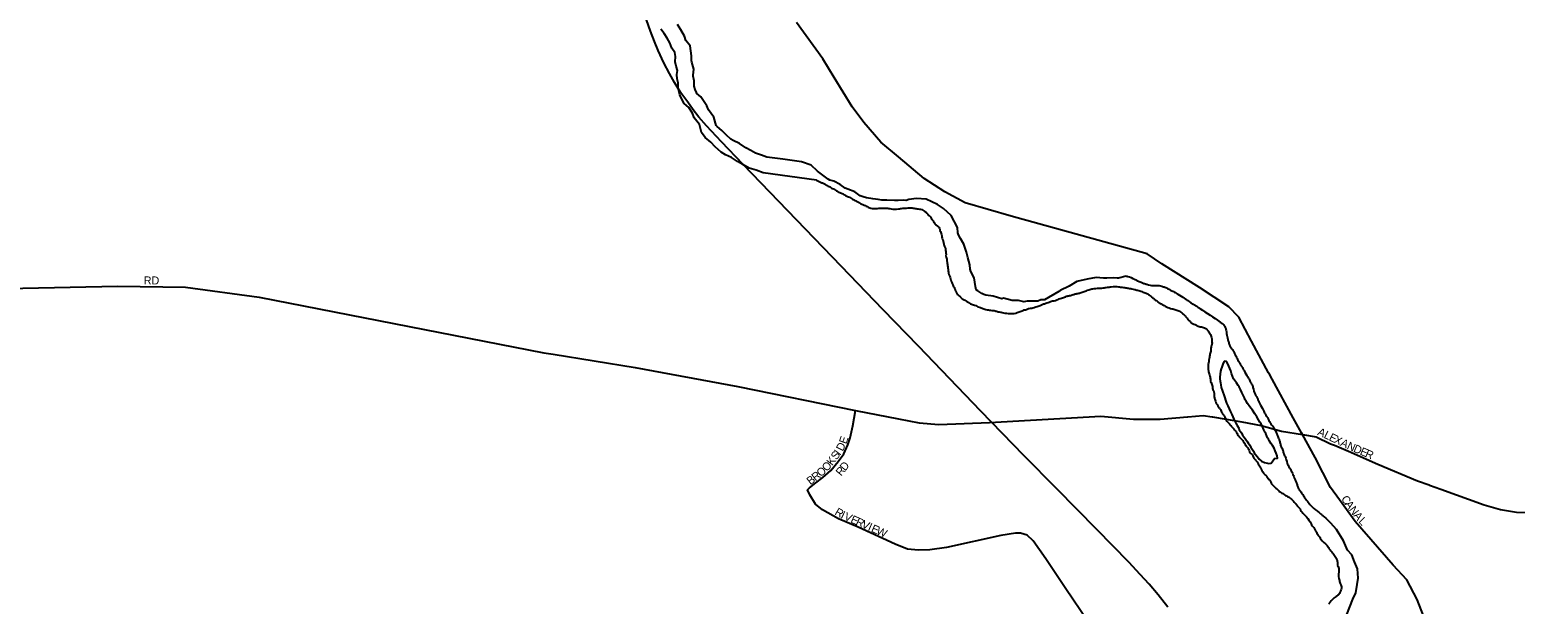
# Model space of a CAD drawing. Extents: x -561 to 1170, y 0 to 846.
# Drawn here: x 292.2 to 317.26, y 148.85 to 158.55 of the extents above; entities that cross this region are included whole.
import ezdxf

# ---------------------------------------------------------------- set-up
doc = ezdxf.new("R2010")
doc.units = 0
for name, color, linetype in [('GM_X_City_Street', 7, 'Continuous'), ('GM_X_City_Street_Text', 7, 'Continuous'), ('GM_X_Major_River', 7, 'Continuous'), ('GM_X_Rail_Line', 7, 'Continuous')]:
    doc.layers.add(name, color=color, linetype=linetype)

msp = doc.modelspace()

# ---------------------------------------------------------------- linework, layer by layer
at = {"layer": 'GM_X_City_Street'}
for points in [[(313.099, 152.758), (312.81, 153.289), (312.599, 153.695), (312.426, 153.868), (311.934, 154.197), (311.297, 154.597), (311.048, 154.764), (308.758, 155.399), (307.98, 155.625), (307.634, 155.809), (307.288, 156.036), (306.856, 156.403), (306.558, 156.646), (306.272, 156.982), (306.072, 157.247), (305.769, 157.739), (305.579, 158.053), (305.136, 158.669)], [(285.952, 154.054), (293.681, 154.22), (294.827, 154.204), (296.066, 154.034), (300.873, 153.094), (301.028, 153.069)], [(301.028, 153.069), (302.411, 152.847), (304.142, 152.524), (306.132, 152.118), (306.857, 151.981), (307.205, 151.913), (307.534, 151.885), (308.389, 151.92), (310.27, 152.022), (310.818, 151.971), (311.27, 151.971), (311.731, 152.013), (311.735, 152.013)], [(313.514, 151.997), (313.157, 152.651), (313.101, 152.753), (313.099, 152.758)], [(305.352, 150.706), (305.317, 150.781), (305.351, 150.816), (305.46, 150.899), (305.581, 150.988), (305.715, 151.109), (305.836, 151.259), (305.933, 151.391), (306, 151.542), (306.041, 151.658), (306.085, 151.859), (306.132, 152.118)], [(311.735, 152.013), (311.996, 152.037), (312.149, 152.012), (312.154, 152.011)], [(312.154, 152.011), (312.65, 151.93), (312.973, 151.865), (313.318, 151.772), (313.67, 151.713), (313.903, 151.677), (314.146, 151.558), (314.212, 151.532)], [(313.653, 151.743), (313.516, 151.994), (313.514, 151.997)], [(314.293, 150.614), (314.142, 150.822), (313.882, 151.325), (313.67, 151.713), (313.653, 151.743)], [(314.212, 151.532), (314.212, 151.532), (314.449, 151.434), (314.94, 151.213), (315.61, 150.933), (315.808, 150.863)], [(315.808, 150.863), (315.814, 150.86), (316.005, 150.793), (316.734, 150.529), (317.01, 150.448), (317.28, 150.405), (317.528, 150.4), (318.047, 150.477), (318.711, 150.646), (319.175, 150.815), (319.547, 150.929), (320.001, 151.027), (320.26, 151.088), (320.46, 151.137), (320.724, 151.121), (321.005, 151.1), (321.383, 151.079), (321.756, 151.047), (322.172, 150.993), (322.544, 150.924), (322.922, 150.876), (323.4, 150.771), (323.4, 150.771)], [(310.041, 148.571), (309.677, 149.109), (309.339, 149.618), (309.128, 149.919), (309.028, 150.015), (308.916, 150.049), (308.827, 150.049), (308.584, 150.008), (307.667, 149.809), (307.383, 149.768), (307.192, 149.762), (307.007, 149.782), (306.798, 149.861), (306.176, 150.148), (305.844, 150.292), (305.571, 150.442), (305.454, 150.538), (305.357, 150.695), (305.352, 150.706)], [(315.715, 148.637), (315.714, 148.639), (315.71, 148.653), (315.607, 148.929), (315.429, 149.259), (315.202, 149.508), (314.558, 150.248), (314.295, 150.611), (314.293, 150.614)]]:
    msp.add_lwpolyline(points, dxfattribs=at)
at = {"layer": 'GM_X_Major_River'}
for points in [[(305.47, 156.009), (304.57, 156.132), (304.456, 156.175), (304.337, 156.212), (304.228, 156.271), (304.136, 156.324), (304.039, 156.389), (303.936, 156.437), (303.865, 156.48), (303.762, 156.571), (303.691, 156.646), (303.594, 156.727), (303.534, 156.813), (303.495, 156.948), (303.408, 157.062), (303.38, 157.137), (303.315, 157.234), (303.239, 157.299), (303.201, 157.374), (303.168, 157.45), (303.14, 157.558), (303.139, 157.65), (303.123, 157.72), (303.117, 157.79), (303.127, 157.861), (303.105, 157.931), (303.089, 158.007), (303.093, 158.093), (303.082, 158.164), (303.028, 158.234), (302.995, 158.325), (302.951, 158.406), (302.902, 158.482), (302.847, 158.557)], [(304.906, 156.359), (304.636, 156.396), (304.544, 156.43), (304.443, 156.462), (304.361, 156.506), (304.279, 156.554), (304.171, 156.625), (304.064, 156.675), (304.026, 156.698), (303.951, 156.765), (303.877, 156.844), (303.794, 156.912), (303.781, 156.931), (303.741, 157.072), (303.647, 157.193), (303.623, 157.261), (303.518, 157.416), (303.455, 157.469), (303.445, 157.489), (303.424, 157.538), (303.41, 157.593), (303.409, 157.682), (303.39, 157.763), (303.389, 157.782), (303.404, 157.883), (303.367, 158.001), (303.36, 158.029), (303.365, 158.107), (303.338, 158.275), (303.267, 158.365), (303.242, 158.436), (303.183, 158.544), (303.125, 158.635)], [(305.218, 156.316), (304.906, 156.359)], [(305.668, 156.025), (305.489, 156.158), (305.384, 156.26), (305.218, 156.316), (305.218, 156.316)], [(310.695, 154.387), (310.568, 154.356), (310.544, 154.351), (310.475, 154.359), (310.368, 154.352), (310.315, 154.351), (310.192, 154.364), (310.037, 154.334), (309.862, 154.296), (309.732, 154.219), (309.583, 154.147), (309.56, 154.126), (309.319, 153.989), (309.256, 153.988), (309.208, 153.966), (309.024, 153.965), (308.968, 153.952), (308.881, 153.975), (308.775, 153.975), (308.626, 154.018), (308.598, 154.005), (308.452, 154.047), (308.329, 154.068), (308.293, 154.079), (308.26, 154.094), (308.193, 154.139), (308.166, 154.158), (308.153, 154.215), (308.131, 154.361), (308.078, 154.465), (308.066, 154.506), (308.06, 154.58), (308.026, 154.7), (308.002, 154.793), (307.957, 154.925), (307.902, 155.021), (307.869, 155.082), (307.856, 155.116), (307.849, 155.209), (307.741, 155.413), (307.616, 155.527), (307.512, 155.598), (307.321, 155.688), (307.16, 155.698), (307.032, 155.679), (306.987, 155.664), (306.941, 155.67), (306.847, 155.663), (306.787, 155.662), (306.659, 155.667), (306.572, 155.671), (306.51, 155.68), (306.42, 155.69), (306.315, 155.707), (306.258, 155.725), (306.208, 155.745), (306.116, 155.813), (306.001, 155.853), (305.957, 155.875), (305.873, 155.932), (305.766, 155.989), (305.696, 156.01), (305.668, 156.025)], [(312.289, 152.785), (312.274, 152.681), (312.275, 152.654), (312.281, 152.616), (312.286, 152.584), (312.292, 152.551), (312.298, 152.508), (312.315, 152.465), (312.326, 152.427), (312.343, 152.384), (312.388, 152.244), (312.41, 152.2), (312.433, 152.147), (312.455, 152.098), (312.477, 152.055), (312.494, 152.012), (312.511, 151.974), (312.527, 151.942), (312.544, 151.904), (312.566, 151.866), (312.594, 151.823), (312.605, 151.796), (312.622, 151.769), (312.644, 151.743), (312.66, 151.705), (312.688, 151.667), (312.715, 151.63), (312.743, 151.592), (312.76, 151.565), (312.776, 151.538), (312.798, 151.501), (312.82, 151.468), (312.842, 151.431), (312.854, 151.404), (312.876, 151.377), (312.909, 151.339), (312.942, 151.296), (312.98, 151.264), (313.029, 151.243), (313.078, 151.233), (313.105, 151.228), (313.143, 151.229), (313.201, 151.311), (313.25, 151.317), (313.244, 151.354), (313.227, 151.398), (313.21, 151.441), (313.193, 151.484), (313.166, 151.527), (313.144, 151.559), (313.116, 151.602), (313.1, 151.635), (313.083, 151.661), (313.072, 151.688), (313.05, 151.732), (313.027, 151.769), (313.016, 151.796), (313.005, 151.823), (312.988, 151.855), (312.972, 151.893), (312.95, 151.925), (312.928, 151.963), (312.9, 152.012), (312.867, 152.065), (312.828, 152.124), (312.784, 152.184), (312.745, 152.237), (312.718, 152.275), (312.701, 152.302), (312.69, 152.334), (312.673, 152.366), (312.657, 152.399), (312.646, 152.426), (312.623, 152.474), (312.601, 152.517), (312.585, 152.544), (312.557, 152.587), (312.524, 152.63), (312.507, 152.657), (312.474, 152.743), (312.462, 152.787), (312.446, 152.83), (312.429, 152.868), (312.418, 152.895), (312.39, 152.948), (312.347, 152.953)], [(312.289, 152.785), (312.274, 152.681), (312.275, 152.654), (312.281, 152.616), (312.286, 152.584), (312.292, 152.551), (312.298, 152.508), (312.315, 152.465), (312.326, 152.427), (312.343, 152.384), (312.388, 152.244), (312.41, 152.2), (312.433, 152.147), (312.455, 152.098), (312.477, 152.055), (312.494, 152.012), (312.511, 151.974), (312.527, 151.942), (312.544, 151.904), (312.566, 151.866), (312.594, 151.823), (312.605, 151.796), (312.622, 151.769), (312.644, 151.743), (312.66, 151.705), (312.688, 151.667), (312.715, 151.63), (312.743, 151.592), (312.76, 151.565), (312.776, 151.538), (312.798, 151.501), (312.82, 151.468), (312.842, 151.431), (312.854, 151.404), (312.876, 151.377), (312.909, 151.339), (312.942, 151.296), (312.98, 151.264), (313.029, 151.243), (313.078, 151.233), (313.105, 151.228), (313.143, 151.229), (313.201, 151.311), (313.25, 151.317), (313.244, 151.354), (313.227, 151.398), (313.21, 151.441), (313.193, 151.484), (313.166, 151.527), (313.144, 151.559), (313.116, 151.602), (313.1, 151.635), (313.083, 151.661), (313.072, 151.688), (313.05, 151.732), (313.027, 151.769), (313.016, 151.796), (313.005, 151.823), (312.988, 151.855), (312.972, 151.893), (312.95, 151.925), (312.928, 151.963), (312.9, 152.012), (312.867, 152.065), (312.828, 152.124), (312.784, 152.184), (312.745, 152.237), (312.718, 152.275), (312.701, 152.302), (312.69, 152.334), (312.673, 152.366), (312.657, 152.399), (312.646, 152.426), (312.623, 152.474), (312.601, 152.517), (312.585, 152.544), (312.557, 152.587), (312.524, 152.63), (312.507, 152.657), (312.474, 152.743), (312.462, 152.787), (312.446, 152.83), (312.429, 152.868), (312.418, 152.895), (312.39, 152.948), (312.347, 152.953)], [(312.347, 152.953), (312.326, 152.904), (312.31, 152.85), (312.3, 152.823), (312.289, 152.785)], [(312.347, 152.953), (312.326, 152.904), (312.31, 152.85), (312.3, 152.823), (312.289, 152.785)], [(314.418, 148.676), (314.518, 148.938), (314.573, 149.043), (314.596, 149.182), (314.611, 149.29), (314.6, 149.447), (314.546, 149.567), (314.503, 149.686), (314.428, 149.765), (314.365, 149.921), (314.244, 150.109), (314.151, 150.216), (314.137, 150.228)]]:
    msp.add_lwpolyline(points, dxfattribs=at)
for points in [[(305.47, 156.009), (305.515, 155.987), (305.563, 155.965), (305.606, 155.944), (305.655, 155.916), (305.687, 155.9), (305.741, 155.867), (305.774, 155.851), (305.811, 155.829), (305.865, 155.797), (305.919, 155.775), (305.973, 155.742), (306.011, 155.726), (306.043, 155.71), (306.081, 155.688), (306.119, 155.666), (306.151, 155.65), (306.189, 155.628), (306.254, 155.595), (306.292, 155.579), (306.357, 155.546), (306.389, 155.535), (306.427, 155.53), (306.502, 155.53), (306.546, 155.535), (306.621, 155.535), (306.654, 155.535), (306.729, 155.524), (306.854, 155.523), (306.886, 155.528), (306.93, 155.534), (306.967, 155.534), (307.016, 155.539), (307.086, 155.539), (307.151, 155.528), (307.189, 155.522), (307.227, 155.517), (307.302, 155.479), (307.335, 155.451), (307.362, 155.419), (307.394, 155.386), (307.415, 155.348), (307.448, 155.31), (307.469, 155.272), (307.512, 155.234), (307.545, 155.196), (307.555, 155.158), (307.582, 155.088), (307.588, 155.045), (307.598, 155.007), (307.614, 154.958), (307.625, 154.904), (307.641, 154.866), (307.652, 154.806), (307.657, 154.752), (307.657, 154.709), (307.668, 154.676), (307.673, 154.644), (307.678, 154.6), (307.689, 154.525), (307.694, 154.47), (307.699, 154.438), (307.715, 154.395), (307.726, 154.362), (307.737, 154.324), (307.753, 154.281), (307.769, 154.243), (307.791, 154.205), (307.812, 154.156), (307.828, 154.118), (307.855, 154.075), (307.898, 154.037), (307.93, 154.004), (307.974, 153.982), (308.006, 153.961), (308.055, 153.933), (308.087, 153.912), (308.119, 153.906), (308.157, 153.89), (308.195, 153.868), (308.238, 153.857), (308.292, 153.835), (308.33, 153.824), (308.373, 153.819)], [(308.373, 153.819), (308.406, 153.813), (308.449, 153.808), (308.487, 153.802), (308.535, 153.786), (308.573, 153.78), (308.606, 153.775), (308.649, 153.764), (308.703, 153.758), (308.784, 153.758), (308.833, 153.763), (308.876, 153.78), (308.941, 153.801), (308.973, 153.817), (309.017, 153.823), (309.06, 153.844), (309.103, 153.849), (309.141, 153.86), (309.173, 153.871), (309.211, 153.882), (309.244, 153.892), (309.292, 153.914), (309.341, 153.93), (309.379, 153.941), (309.417, 153.957), (309.455, 153.968), (309.504, 153.978), (309.547, 153.994), (309.585, 154.01), (309.655, 154.032), (309.688, 154.048), (309.742, 154.059), (309.801, 154.075), (309.85, 154.091), (309.882, 154.096), (309.936, 154.112), (309.969, 154.123), (310.007, 154.134), (310.045, 154.15), (310.082, 154.161), (310.115, 154.171), (310.158, 154.177), (310.212, 154.182), (310.256, 154.187), (310.288, 154.187), (310.326, 154.192), (310.358, 154.198), (310.407, 154.203), (310.445, 154.208), (310.569, 154.208), (310.602, 154.203), (310.65, 154.197), (310.693, 154.191), (310.753, 154.18), (310.791, 154.175), (310.834, 154.164), (310.888, 154.148), (310.926, 154.137), (310.958, 154.126), (311.001, 154.109), (311.034, 154.099), (311.082, 154.071), (311.115, 154.044), (311.152, 154.017), (311.19, 153.984), (311.244, 153.946), (311.287, 153.919), (311.325, 153.897), (311.379, 153.87), (311.465, 153.837), (311.498, 153.832), (311.536, 153.821), (311.568, 153.81), (311.6, 153.794), (311.633, 153.767), (311.671, 153.739), (311.708, 153.696), (311.773, 153.62), (311.816, 153.587), (311.859, 153.571), (311.908, 153.544), (311.946, 153.533), (311.983, 153.527), (312.016, 153.516), (312.059, 153.489), (312.097, 153.435), (312.118, 153.402), (312.129, 153.37), (312.14, 153.332), (312.14, 153.294), (312.145, 153.256), (312.139, 153.224), (312.128, 153.186), (312.123, 153.121), (312.112, 153.088), (312.106, 153.056), (312.101, 153.018)], [(310.695, 154.387), (310.726, 154.381), (310.834, 154.337), (310.888, 154.31), (310.948, 154.288), (310.996, 154.266), (311.045, 154.25), (311.153, 154.228), (311.25, 154.228), (311.299, 154.217), (311.348, 154.2), (311.407, 154.173), (311.455, 154.146), (311.509, 154.119), (311.569, 154.081), (311.677, 154.015), (311.725, 153.983), (311.779, 153.945), (311.828, 153.912), (311.882, 153.88), (311.941, 153.841), (312.281, 153.613), (312.33, 153.575), (312.367, 153.521), (312.383, 153.472), (312.389, 153.418), (312.399, 153.369), (312.41, 153.32), (312.426, 153.266), (312.447, 153.212), (312.49, 153.147), (312.517, 153.098), (312.544, 153.044), (312.566, 152.995), (312.598, 152.941), (312.625, 152.892), (312.657, 152.843), (312.684, 152.794), (312.749, 152.686), (312.775, 152.637), (312.813, 152.567), (312.835, 152.507), (312.872, 152.393), (312.899, 152.345), (312.92, 152.296), (312.947, 152.242), (313.012, 152.122), (313.039, 152.063), (313.071, 152.014), (313.098, 151.965), (313.13, 151.905), (313.168, 151.856), (313.195, 151.808), (313.227, 151.748), (313.248, 151.694), (313.275, 151.634), (313.291, 151.58), (313.307, 151.52), (313.334, 151.461), (313.35, 151.401), (313.377, 151.342), (313.415, 151.228), (313.441, 151.168), (313.474, 151.114), (313.501, 151.06), (313.533, 150.984), (313.554, 150.935), (313.576, 150.881), (313.592, 150.827), (313.624, 150.772), (313.667, 150.713), (313.699, 150.664), (313.812, 150.517), (313.877, 150.452), (313.936, 150.409), (313.99, 150.365), (314.039, 150.327), (314.137, 150.228)], [(312.101, 153.018), (312.084, 152.921), (312.079, 152.883), (312.079, 152.834), (312.084, 152.791), (312.089, 152.758), (312.111, 152.682), (312.116, 152.65), (312.121, 152.612), (312.137, 152.574), (312.148, 152.541), (312.159, 152.476), (312.175, 152.433), (312.18, 152.395), (312.18, 152.363), (312.191, 152.309), (312.201, 152.276), (312.217, 152.238), (312.244, 152.2), (312.266, 152.162), (312.293, 152.124), (312.304, 152.092), (312.33, 152.054), (312.363, 152.005), (312.395, 151.94), (312.438, 151.896), (312.46, 151.864), (312.497, 151.826), (312.524, 151.793), (312.557, 151.75), (312.594, 151.685), (312.637, 151.641), (312.67, 151.603), (312.691, 151.571), (312.723, 151.517), (312.756, 151.479), (312.772, 151.446), (312.788, 151.403), (312.82, 151.376), (312.842, 151.327), (312.88, 151.283), (312.912, 151.24), (312.933, 151.202), (312.955, 151.169), (312.976, 151.131), (313.03, 151.045), (313.068, 151.007), (313.089, 150.974), (313.127, 150.931), (313.143, 150.893), (313.181, 150.849), (313.213, 150.817), (313.251, 150.784), (313.289, 150.746), (313.321, 150.724), (313.354, 150.708), (313.386, 150.686), (313.418, 150.67), (313.467, 150.637), (313.532, 150.572), (313.564, 150.534), (313.602, 150.491), (313.629, 150.458), (313.65, 150.42), (313.709, 150.355), (313.736, 150.323), (313.817, 150.209), (313.833, 150.176), (313.86, 150.144), (313.882, 150.1), (313.914, 150.051), (313.93, 150.019), (313.962, 149.981), (313.978, 149.948), (314.086, 149.84), (314.108, 149.807), (314.151, 149.753), (314.178, 149.72), (314.221, 149.655), (314.242, 149.623), (314.258, 149.574), (314.264, 149.541), (314.264, 149.504), (314.28, 149.471), (314.285, 149.439), (314.285, 149.282), (314.295, 149.249), (314.301, 149.217), (314.317, 149.179), (314.327, 149.146), (314.322, 149.097), (314.3, 149.049), (314.284, 149.016), (314.24, 148.978), (314.208, 148.957), (314.137, 148.887), (314.11, 148.849)]]:
    msp.add_spline(points, degree=3, dxfattribs=at)
at = {"layer": 'GM_X_Rail_Line'}
msp.add_lwpolyline([(311.4, 148.801), (311.236, 149.008), (311.086, 149.188), (310.934, 149.354), (310.743, 149.56), (310.201, 150.11), (309.529, 150.795), (308.971, 151.361), (308.246, 152.109), (307.193, 153.203), (306.599, 153.818), (305.888, 154.554), (304.237, 156.273), (303.869, 156.652), (303.613, 156.926), (303.487, 157.073), (303.393, 157.192), (303.299, 157.321), (303.185, 157.48), (303.077, 157.654), (302.989, 157.808), (302.894, 157.989), (302.802, 158.196), (302.737, 158.347), (302.671, 158.521), (302.604, 158.712)], dxfattribs=at)

# ---------------------------------------------------------------- texts
at = {"layer": 'GM_X_City_Street_Text'}
for s, rotation, p in [('RD', 0, (294.122, 154.247)), ('E', 70.6577, (305.974, 151.545)), ('A', 334.4418, (313.913, 151.714)), ('L', 334.4409, (314.02, 151.663)), ('E', 334.458, (314.106, 151.622)), ('X', 334.4577, (314.191, 151.581)), ('S', 53.6932, (305.809, 151.276)), ('I', 53.7924, (305.866, 151.353)), ('D', 63.5204, (305.914, 151.422)), ('A', 334.4418, (314.299, 151.53)), ('N', 335.658, (314.409, 151.477)), ('D', 336.7639, (314.519, 151.427)), ('E', 336.7946, (314.629, 151.38)), ('R', 336.8126, (314.716, 151.343)), ('O', 40.3963, (305.543, 150.992)), ('O', 47.4863, (305.647, 151.081)), ('K', 52.8931, (305.736, 151.18)), ('R', 50.7789, (305.887, 151.004)), ('D', 51.8287, (305.956, 151.089)), ('B', 37.6811, (305.369, 150.857)), ('R', 37.7046, (305.453, 150.922)), ('C', 306.3309, (314.315, 150.625)), ('R', 329.4569, (305.767, 150.37)), ('I', 334.1193, (305.869, 150.31)), ('V', 335.8553, (305.926, 150.283)), ('A', 306.3279, (314.378, 150.539)), ('N', 306.3279, (314.448, 150.444)), ('A', 308.9454, (314.523, 150.343)), ('E', 335.939, (306.035, 150.234)), ('R', 335.9487, (306.122, 150.195)), ('V', 335.963, (306.22, 150.151)), ('I', 335.9576, (306.328, 150.103)), ('E', 335.9404, (306.382, 150.079)), ('W', 335.947, (306.469, 150.04)), ('L', 314.5495, (314.607, 150.239))]:
    msp.add_text(s, height=0.135, rotation=rotation, dxfattribs=at).set_placement(p)

doc.saveas('drawing.dxf')
